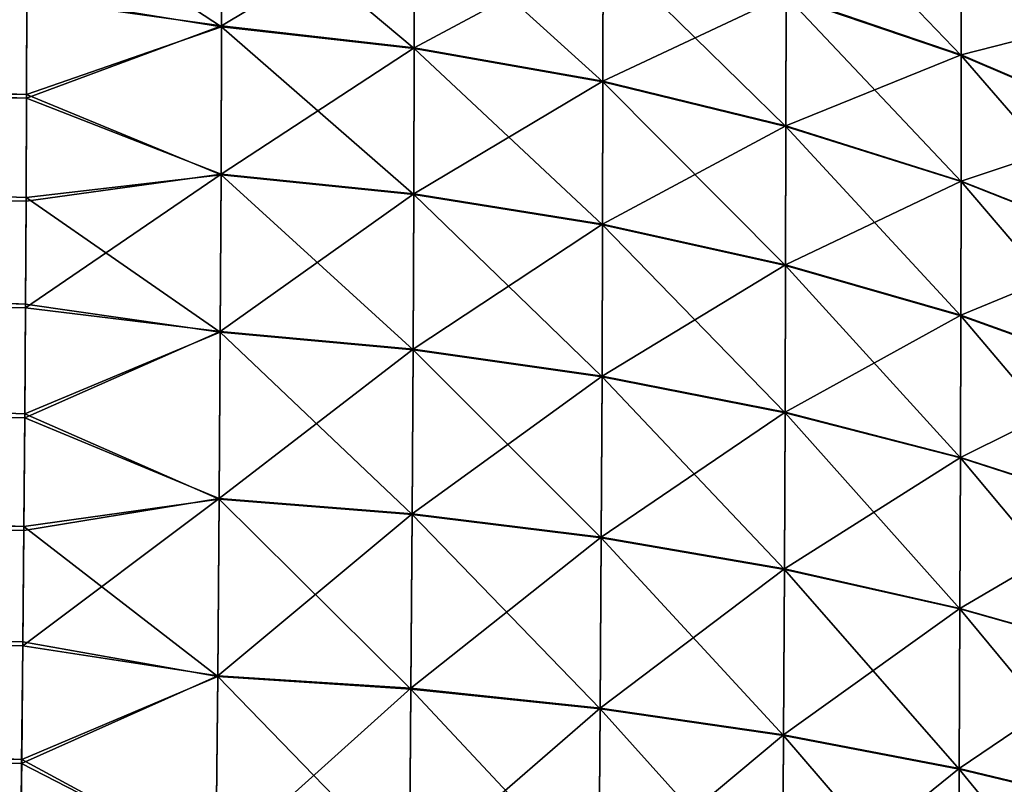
# Model space of a CAD drawing. Header units: metres. Extents: x -2 to 85, y -75 to 96.
# Tile 422 of 444: x 10.216 to 10.932, y 73.399 to 73.955. Entities that reach past the tile are written whole.
import ezdxf

# ---------------------------------------------------------------- set-up
doc = ezdxf.new("R2010")
doc.units = ezdxf.units.M
doc.layers.add('solid_20204500', color=7, linetype='CONTINUOUS')

msp = doc.modelspace()

# ---------------------------------------------------------------- linework, layer by layer
at = {"layer": 'solid_20204500'}
for points in [[(10.221068, 73.900253, -74.288147), (-0.981482, 74.192375, -74.58242), (-0.981315, 74.334244, -74.464577)], [(10.221318, 73.972496, -74.230804), (10.221068, 73.900253, -74.288147), (-0.981315, 74.334244, -74.464577)], [(10.221059, 73.897675, 74.290092), (-0.981482, 74.192375, 74.58242), (-0.981826, 74.039833, 74.686951)], [(10.220268, 73.747993, -74.392685), (-0.981826, 74.039825, -74.686951), (-0.981482, 74.192375, -74.58242)], [(10.221059, 73.897675, 74.290092), (10.221313, 73.9701, 74.232796), (-0.981482, 74.192375, 74.58242)], [(10.220718, 73.825363, -74.342155), (10.220268, 73.747993, -74.392685), (-0.981482, 74.192375, -74.58242)], [(10.221068, 73.900253, -74.288147), (10.220718, 73.825363, -74.342155), (-0.981482, 74.192375, -74.58242)], [(10.900554, 73.928505, -74.014977), (10.773213, 73.972038, -74.061676), (10.773212, 74.061028, -73.97261)], [(10.900554, 74.014343, -73.929062), (10.900554, 73.928505, -74.014977), (10.773212, 74.061028, -73.97261)], [(10.362983, 74.051369, 74.145584), (10.221313, 73.9701, 74.232796), (10.362788, 73.950043, 74.233994)], [(10.362984, 74.050758, -74.146278), (10.362791, 73.949516, -74.234688), (10.221468, 74.041946, -74.170258)], [(10.362983, 74.051369, 74.145584), (10.362788, 73.950043, 74.233994), (10.503084, 74.03405, 74.126945)], [(10.502918, 73.93364, -74.214828), (10.362791, 73.949516, -74.234688), (10.362984, 74.050758, -74.146278)], [(10.503086, 74.033447, -74.127632), (10.502918, 73.93364, -74.214828), (10.362984, 74.050758, -74.146278)], [(10.220251, 73.745155, 74.39444), (-0.981826, 74.039833, 74.686951), (-0.982339, 73.878242, 74.776962)], [(10.21907, 73.586403, -74.482903), (-0.982339, 73.878242, -74.776962), (-0.981826, 74.039825, -74.686951)], [(10.220705, 73.822639, 74.344017), (10.221059, 73.897675, 74.290092), (-0.981826, 74.039833, 74.686951)], [(10.220251, 73.745155, 74.39444), (10.220705, 73.822639, 74.344017), (-0.981826, 74.039833, 74.686951)], [(10.219718, 73.668297, -74.439636), (10.21907, 73.586403, -74.482903), (-0.981826, 74.039825, -74.686951)], [(10.220268, 73.747993, -74.392685), (10.219718, 73.668297, -74.439636), (-0.981826, 74.039825, -74.686951)], [(10.362791, 73.949516, -74.234688), (10.221318, 73.972496, -74.230804), (10.221468, 74.041946, -74.170258)], [(10.362788, 73.950043, 74.233994), (10.502916, 73.934158, 74.214142), (10.503084, 74.03405, 74.126945)], [(10.503084, 74.03405, 74.126945), (10.502916, 73.934158, 74.214142), (10.640285, 74.007713, 74.098671)], [(10.640145, 73.909409, -74.184731), (10.502918, 73.93364, -74.214828), (10.503086, 74.033447, -74.127632)], [(10.640286, 74.007118, -74.099342), (10.640145, 73.909409, -74.184731), (10.503086, 74.033447, -74.127632)], [(10.773212, 73.972618, 74.061028), (10.900554, 73.929062, 74.014343), (10.900554, 74.014977, 73.928505)], [(10.900554, 74.014977, 73.928505), (10.900554, 73.929062, 74.014343), (11.021217, 73.959709, 73.876976)], [(11.021217, 73.876976, -73.959709), (10.900554, 73.928505, -74.014977), (10.900554, 74.014343, -73.929062)], [(11.021217, 73.959106, -73.877502), (11.021217, 73.876976, -73.959709), (10.900554, 74.014343, -73.929062)], [(10.502916, 73.934158, 74.214142), (10.640143, 73.90992, 74.184059), (10.640285, 74.007713, 74.098671)], [(10.640285, 74.007713, 74.098671), (10.640143, 73.90992, 74.184059), (10.773212, 73.972618, 74.061028)], [(10.773101, 73.877075, -74.144691), (10.640145, 73.909409, -74.184731), (10.640286, 74.007118, -74.099342)], [(10.773213, 73.972038, -74.061676), (10.773101, 73.877075, -74.144691), (10.640286, 74.007118, -74.099342)], [(10.362788, 73.950043, 74.233994), (10.221313, 73.9701, 74.232796), (10.221059, 73.897675, 74.290092)], [(10.362791, 73.949516, -74.234688), (10.221068, 73.900253, -74.288147), (10.221318, 73.972496, -74.230804)], [(10.640143, 73.90992, 74.184059), (10.773099, 73.877571, 74.144043), (10.773212, 73.972618, 74.061028)], [(10.773212, 73.972618, 74.061028), (10.773099, 73.877571, 74.144043), (10.900554, 73.929062, 74.014343)], [(10.900468, 73.836914, -74.095062), (10.773101, 73.877075, -74.144691), (10.773213, 73.972038, -74.061676)], [(10.900554, 73.928505, -74.014977), (10.900468, 73.836914, -74.095062), (10.773213, 73.972038, -74.061676)], [(10.900554, 73.929062, 74.014343), (11.021217, 73.877502, 73.959106), (11.021217, 73.959709, 73.876976)], [(10.362788, 73.950043, 74.233994), (10.221059, 73.897675, 74.290092), (10.3624, 73.842339, 74.315948)], [(10.362791, 73.949516, -74.234688), (10.362401, 73.841835, -74.316498), (10.221068, 73.900253, -74.288147)], [(10.362788, 73.950043, 74.233994), (10.3624, 73.842339, 74.315948), (10.502916, 73.934158, 74.214142)], [(10.502581, 73.827492, -74.295547), (10.362401, 73.841835, -74.316498), (10.362791, 73.949516, -74.234688)], [(10.502918, 73.93364, -74.214828), (10.502581, 73.827492, -74.295547), (10.362791, 73.949516, -74.234688)], [(10.3624, 73.842339, 74.315948), (10.502581, 73.82798, 74.295006), (10.502916, 73.934158, 74.214142)], [(10.502916, 73.934158, 74.214142), (10.502581, 73.82798, 74.295006), (10.640143, 73.90992, 74.184059)], [(10.639863, 73.805504, -74.263802), (10.502581, 73.827492, -74.295547), (10.502918, 73.93364, -74.214828)], [(10.640145, 73.909409, -74.184731), (10.639863, 73.805504, -74.263802), (10.502918, 73.93364, -74.214828)], [(10.773099, 73.877571, 74.144043), (10.900466, 73.837387, 74.094429), (10.900554, 73.929062, 74.014343)], [(10.900554, 73.929062, 74.014343), (10.900466, 73.837387, 74.094429), (11.021217, 73.877502, 73.959106)], [(11.021157, 73.789345, -74.036354), (10.900468, 73.836914, -74.095062), (10.900554, 73.928505, -74.014977)], [(11.021217, 73.876976, -73.959709), (11.021157, 73.789345, -74.036354), (10.900554, 73.928505, -74.014977)], [(10.502581, 73.82798, 74.295006), (10.639862, 73.805984, 74.263268), (10.640143, 73.90992, 74.184059)], [(10.640143, 73.90992, 74.184059), (10.639862, 73.805984, 74.263268), (10.773099, 73.877571, 74.144043)], [(10.772873, 73.7761, -74.221581), (10.639863, 73.805504, -74.263802), (10.640145, 73.909409, -74.184731)], [(10.773101, 73.877075, -74.144691), (10.772873, 73.7761, -74.221581), (10.640145, 73.909409, -74.184731)], [(10.3624, 73.842339, 74.315948), (10.221059, 73.897675, 74.290092), (10.220705, 73.822639, 74.344017)], [(10.362401, 73.841835, -74.316498), (10.220718, 73.825363, -74.342155), (10.221068, 73.900253, -74.288147)], [(10.219048, 73.583488, 74.48436), (-0.982339, 73.878242, 74.776962), (-0.983001, 73.709045, 74.851646)], [(10.217485, 73.417038, -74.557854), (-0.983001, 73.709045, -74.851646), (-0.982339, 73.878242, -74.776962)], [(10.219698, 73.665398, 74.441254), (10.220251, 73.745155, 74.39444), (-0.982339, 73.878242, 74.776962)], [(10.219048, 73.583488, 74.48436), (10.219698, 73.665398, 74.441254), (-0.982339, 73.878242, 74.776962)], [(10.218326, 73.502556, -74.522354), (10.217485, 73.417038, -74.557854), (-0.982339, 73.878242, -74.776962)], [(10.21907, 73.586403, -74.482903), (10.218326, 73.502556, -74.522354), (-0.982339, 73.878242, -74.776962)], [(10.639862, 73.805984, 74.263268), (10.772872, 73.776573, 74.221069), (10.773099, 73.877571, 74.144043)], [(10.773099, 73.877571, 74.144043), (10.772872, 73.776573, 74.221069), (10.900466, 73.837387, 74.094429)], [(10.900293, 73.739532, -74.169258), (10.772873, 73.7761, -74.221581), (10.773101, 73.877075, -74.144691)], [(10.900468, 73.836914, -74.095062), (10.900293, 73.739532, -74.169258), (10.773101, 73.877075, -74.144691)], [(10.900466, 73.837387, 74.094429), (11.021156, 73.789803, 74.035744), (11.021217, 73.877502, 73.959106)], [(10.3624, 73.842339, 74.315948), (10.220705, 73.822639, 74.344017), (10.220251, 73.745155, 74.39444)], [(10.3624, 73.842339, 74.315948), (10.220251, 73.745155, 74.39444), (10.361812, 73.727997, 74.391205)], [(10.362401, 73.841835, -74.316498), (10.36181, 73.727509, -74.391609), (10.220718, 73.825363, -74.342155)], [(10.502069, 73.714798, -74.369682), (10.36181, 73.727509, -74.391609), (10.362401, 73.841835, -74.316498)], [(10.3624, 73.842339, 74.315948), (10.361812, 73.727997, 74.391205), (10.502581, 73.82798, 74.295006)], [(10.502581, 73.827492, -74.295547), (10.502069, 73.714798, -74.369682), (10.362401, 73.841835, -74.316498)], [(10.772872, 73.776573, 74.221069), (10.900293, 73.739983, 74.168755), (10.900466, 73.837387, 74.094429)], [(10.900466, 73.837387, 74.094429), (10.900293, 73.739983, 74.168755), (11.021156, 73.789803, 74.035744)], [(11.021035, 73.696175, -74.107361), (10.900293, 73.739532, -74.169258), (10.900468, 73.836914, -74.095062)], [(11.021157, 73.789345, -74.036354), (11.021035, 73.696175, -74.107361), (10.900468, 73.836914, -74.095062)], [(10.36181, 73.727509, -74.391609), (10.220268, 73.747993, -74.392685), (10.220718, 73.825363, -74.342155)], [(10.361812, 73.727997, 74.391205), (10.502071, 73.715279, 74.369286), (10.502581, 73.82798, 74.295006)], [(10.639434, 73.695198, -74.336449), (10.502069, 73.714798, -74.369682), (10.502581, 73.827492, -74.295547)], [(10.502581, 73.82798, 74.295006), (10.502071, 73.715279, 74.369286), (10.639862, 73.805984, 74.263268)], [(10.639863, 73.805504, -74.263802), (10.639434, 73.695198, -74.336449), (10.502581, 73.827492, -74.295547)], [(10.502071, 73.715279, 74.369286), (10.639435, 73.695671, 74.33606), (10.639862, 73.805984, 74.263268)], [(10.772527, 73.668915, -74.292252), (10.639434, 73.695198, -74.336449), (10.639863, 73.805504, -74.263802)], [(10.639862, 73.805984, 74.263268), (10.639435, 73.695671, 74.33606), (10.772872, 73.776573, 74.221069)], [(10.772873, 73.7761, -74.221581), (10.772527, 73.668915, -74.292252), (10.639863, 73.805504, -74.263802)], [(10.900293, 73.739983, 74.168755), (11.021035, 73.696609, 74.106888), (11.021156, 73.789803, 74.035744)], [(10.639435, 73.695671, 74.33606), (10.772528, 73.669365, 74.291878), (10.772872, 73.776573, 74.221069)], [(10.90003, 73.636162, -74.237465), (10.772527, 73.668915, -74.292252), (10.772873, 73.7761, -74.221581)], [(10.772872, 73.776573, 74.221069), (10.772528, 73.669365, 74.291878), (10.900293, 73.739983, 74.168755)], [(10.900293, 73.739532, -74.169258), (10.90003, 73.636162, -74.237465), (10.772873, 73.7761, -74.221581)], [(10.36181, 73.727509, -74.391609), (10.219718, 73.668297, -74.439636), (10.220268, 73.747993, -74.392685)], [(10.361812, 73.727997, 74.391205), (10.220251, 73.745155, 74.39444), (10.219698, 73.665398, 74.441254)], [(10.772528, 73.669365, 74.291878), (10.90003, 73.636597, 74.237099), (10.900293, 73.739983, 74.168755)], [(10.900293, 73.739983, 74.168755), (10.90003, 73.636597, 74.237099), (11.021035, 73.696609, 74.106888)], [(11.02085, 73.59729, -74.172661), (10.90003, 73.636162, -74.237465), (10.900293, 73.739532, -74.169258)], [(11.021035, 73.696175, -74.107361), (11.02085, 73.59729, -74.172661), (10.900293, 73.739532, -74.169258)], [(10.361812, 73.727997, 74.391205), (10.219698, 73.665398, 74.441254), (10.361012, 73.606667, 74.459427)], [(10.36181, 73.727509, -74.391609), (10.361011, 73.606178, -74.459846), (10.219718, 73.668297, -74.439636)], [(10.501378, 73.5952, -74.437073), (10.361011, 73.606178, -74.459846), (10.36181, 73.727509, -74.391609)], [(10.361812, 73.727997, 74.391205), (10.361012, 73.606667, 74.459427), (10.502071, 73.715279, 74.369286)], [(10.502069, 73.714798, -74.369682), (10.501378, 73.5952, -74.437073), (10.36181, 73.727509, -74.391609)], [(10.361012, 73.606667, 74.459427), (10.501379, 73.595688, 74.436661), (10.502071, 73.715279, 74.369286)], [(10.638854, 73.57814, -74.402527), (10.501378, 73.5952, -74.437073), (10.502069, 73.714798, -74.369682)], [(10.502071, 73.715279, 74.369286), (10.501379, 73.595688, 74.436661), (10.639435, 73.695671, 74.33606)], [(10.639434, 73.695198, -74.336449), (10.638854, 73.57814, -74.402527), (10.502069, 73.714798, -74.369682)], [(10.217459, 73.414261, 74.558929), (-0.983001, 73.709045, 74.851646), (-0.983787, 73.533707, 74.91037)], [(10.218301, 73.499687, 74.523621), (10.219048, 73.583488, 74.48436), (-0.983001, 73.709045, 74.851646)], [(10.217459, 73.414261, 74.558929), (10.218301, 73.499687, 74.523621), (-0.983001, 73.709045, 74.851646)], [(10.216554, 73.329994, -74.589348), (10.21553, 73.241623, -74.616768), (-0.983001, 73.709045, -74.851646)], [(10.217485, 73.417038, -74.557854), (10.216554, 73.329994, -74.589348), (-0.983001, 73.709045, -74.851646)], [(10.501379, 73.595688, 74.436661), (10.638855, 73.578613, 74.402122), (10.639435, 73.695671, 74.33606)], [(10.639435, 73.695671, 74.33606), (10.638855, 73.578613, 74.402122), (10.772528, 73.669365, 74.291878)], [(10.90003, 73.636597, 74.237099), (11.02085, 73.597702, 74.17231), (11.021035, 73.696609, 74.106888)], [(10.772059, 73.555161, -74.356552), (10.638854, 73.57814, -74.402527), (10.639434, 73.695198, -74.336449)], [(10.772527, 73.668915, -74.292252), (10.772059, 73.555161, -74.356552), (10.639434, 73.695198, -74.336449)], [(10.361011, 73.606178, -74.459846), (10.21907, 73.586403, -74.482903), (10.219718, 73.668297, -74.439636)], [(10.638855, 73.578613, 74.402122), (10.77206, 73.555618, 74.356163), (10.772528, 73.669365, 74.291878)], [(10.899673, 73.526459, -74.299553), (10.772059, 73.555161, -74.356552), (10.772527, 73.668915, -74.292252)], [(10.772528, 73.669365, 74.291878), (10.77206, 73.555618, 74.356163), (10.90003, 73.636597, 74.237099)], [(10.90003, 73.636162, -74.237465), (10.899673, 73.526459, -74.299553), (10.772527, 73.668915, -74.292252)], [(10.361012, 73.606667, 74.459427), (10.219698, 73.665398, 74.441254), (10.219048, 73.583488, 74.48436)], [(10.77206, 73.555618, 74.356163), (10.899673, 73.526901, 74.299171), (10.90003, 73.636597, 74.237099)], [(10.90003, 73.636597, 74.237099), (10.899673, 73.526901, 74.299171), (11.02085, 73.597702, 74.17231)], [(11.020599, 73.49234, -74.232117), (10.899673, 73.526459, -74.299553), (10.90003, 73.636162, -74.237465)], [(11.02085, 73.59729, -74.172661), (11.020599, 73.49234, -74.232117), (10.90003, 73.636162, -74.237465)], [(10.361012, 73.606667, 74.459427), (10.219048, 73.583488, 74.48436), (10.218301, 73.499687, 74.523621)], [(10.361012, 73.606667, 74.459427), (10.218301, 73.499687, 74.523621), (10.359988, 73.477989, 74.520226)], [(10.361011, 73.606178, -74.459846), (10.359988, 73.47744, -74.520737), (10.21907, 73.586403, -74.482903)], [(10.361012, 73.606667, 74.459427), (10.359988, 73.477989, 74.520226), (10.501379, 73.595688, 74.436661)], [(10.500493, 73.4683, -74.497253), (10.359988, 73.47744, -74.520737), (10.361011, 73.606178, -74.459846)], [(10.501378, 73.5952, -74.437073), (10.500493, 73.4683, -74.497253), (10.361011, 73.606178, -74.459846)], [(10.359988, 73.477989, 74.520226), (10.500494, 73.468842, 74.49675), (10.501379, 73.595688, 74.436661)], [(10.638112, 73.453926, -74.461578), (10.500493, 73.4683, -74.497253), (10.501378, 73.5952, -74.437073)], [(10.501379, 73.595688, 74.436661), (10.500494, 73.468842, 74.49675), (10.638855, 73.578613, 74.402122)], [(10.638854, 73.57814, -74.402527), (10.638112, 73.453926, -74.461578), (10.501378, 73.5952, -74.437073)], [(10.899673, 73.526901, 74.299171), (11.020599, 73.49276, 74.231758), (11.02085, 73.597702, 74.17231)], [(10.359988, 73.47744, -74.520737), (10.218326, 73.502556, -74.522354), (10.21907, 73.586403, -74.482903)], [(10.500494, 73.468842, 74.49675), (10.638112, 73.454445, 74.461075), (10.638855, 73.578613, 74.402122)], [(10.638855, 73.578613, 74.402122), (10.638112, 73.454445, 74.461075), (10.77206, 73.555618, 74.356163)], [(10.771461, 73.434448, -74.414055), (10.638112, 73.453926, -74.461578), (10.638854, 73.57814, -74.402527)], [(10.772059, 73.555161, -74.356552), (10.771461, 73.434448, -74.414055), (10.638854, 73.57814, -74.402527)], [(10.638112, 73.454445, 74.461075), (10.771462, 73.434959, 74.413567), (10.77206, 73.555618, 74.356163)], [(10.899217, 73.410042, -74.355095), (10.771461, 73.434448, -74.414055), (10.772059, 73.555161, -74.356552)], [(10.77206, 73.555618, 74.356163), (10.771462, 73.434959, 74.413567), (10.899673, 73.526901, 74.299171)], [(10.899673, 73.526459, -74.299553), (10.899217, 73.410042, -74.355095), (10.772059, 73.555161, -74.356552)], [(10.216526, 73.327385, 74.590225), (10.217459, 73.414261, 74.558929), (-0.983787, 73.533707, 74.91037)], [(10.215503, 73.23925, 74.617447), (10.216526, 73.327385, 74.590225), (-0.983787, 73.533707, 74.91037)], [(10.771462, 73.434959, 74.413567), (10.899218, 73.41053, 74.35463), (10.899673, 73.526901, 74.299171)], [(11.020279, 73.380966, -74.285332), (10.899217, 73.410042, -74.355095), (10.899673, 73.526459, -74.299553)], [(10.899673, 73.526901, 74.299171), (10.899218, 73.41053, 74.35463), (11.020599, 73.49276, 74.231758)], [(11.020599, 73.49234, -74.232117), (11.020279, 73.380966, -74.285332), (10.899673, 73.526459, -74.299553)], [(10.359988, 73.47744, -74.520737), (10.217485, 73.417038, -74.557854), (10.218326, 73.502556, -74.522354)], [(10.359988, 73.477989, 74.520226), (10.218301, 73.499687, 74.523621), (10.217459, 73.414261, 74.558929)], [(10.899218, 73.41053, 74.35463), (11.020279, 73.381432, 74.284882), (11.020599, 73.49276, 74.231758)], [(10.359988, 73.477989, 74.520226), (10.217459, 73.414261, 74.558929), (10.35873, 73.341553, 74.573143)], [(10.359988, 73.47744, -74.520737), (10.358728, 73.340919, -74.573616), (10.217485, 73.417038, -74.557854)], [(10.499403, 73.333717, -74.549576), (10.358728, 73.340919, -74.573616), (10.359988, 73.47744, -74.520737)], [(10.359988, 73.477989, 74.520226), (10.35873, 73.341553, 74.573143), (10.500494, 73.468842, 74.49675)], [(10.500493, 73.4683, -74.497253), (10.499403, 73.333717, -74.549576), (10.359988, 73.47744, -74.520737)], [(10.35873, 73.341553, 74.573143), (10.499405, 73.334335, 74.54911), (10.500494, 73.468842, 74.49675)], [(10.637197, 73.322174, -74.512955), (10.499403, 73.333717, -74.549576), (10.500493, 73.4683, -74.497253)], [(10.500494, 73.468842, 74.49675), (10.499405, 73.334335, 74.54911), (10.638112, 73.454445, 74.461075)], [(10.638112, 73.453926, -74.461578), (10.637197, 73.322174, -74.512955), (10.500493, 73.4683, -74.497253)], [(10.499405, 73.334335, 74.54911), (10.637199, 73.322784, 74.512497), (10.638112, 73.454445, 74.461075)], [(10.770725, 73.306412, -74.464127), (10.637197, 73.322174, -74.512955), (10.638112, 73.453926, -74.461578)], [(10.638112, 73.454445, 74.461075), (10.637199, 73.322784, 74.512497), (10.771462, 73.434959, 74.413567)], [(10.771461, 73.434448, -74.414055), (10.770725, 73.306412, -74.464127), (10.638112, 73.453926, -74.461578)], [(10.637199, 73.322784, 74.512497), (10.770726, 73.306999, 74.463684), (10.771462, 73.434959, 74.413567)], [(10.898655, 73.286552, -74.403503), (10.770725, 73.306412, -74.464127), (10.771461, 73.434448, -74.414055)], [(10.771462, 73.434959, 74.413567), (10.770726, 73.306999, 74.463684), (10.899218, 73.41053, 74.35463)], [(10.899217, 73.410042, -74.355095), (10.898655, 73.286552, -74.403503), (10.771461, 73.434448, -74.414055)], [(10.358728, 73.340919, -74.573616), (10.216554, 73.329994, -74.589348), (10.217485, 73.417038, -74.557854)], [(10.35873, 73.341553, 74.573143), (10.217459, 73.414261, 74.558929), (10.216526, 73.327385, 74.590225)], [(10.770726, 73.306999, 74.463684), (10.898656, 73.287125, 74.403076), (10.899218, 73.41053, 74.35463)], [(11.019884, 73.262817, -74.331726), (10.898655, 73.286552, -74.403503), (10.899217, 73.410042, -74.355095)], [(10.899218, 73.41053, 74.35463), (10.898656, 73.287125, 74.403076), (11.020279, 73.381432, 74.284882)], [(11.020279, 73.380966, -74.285332), (11.019884, 73.262817, -74.331726), (10.899217, 73.410042, -74.355095)]]:
    msp.add_3dface(points, dxfattribs=at)

doc.saveas('drawing.dxf')
